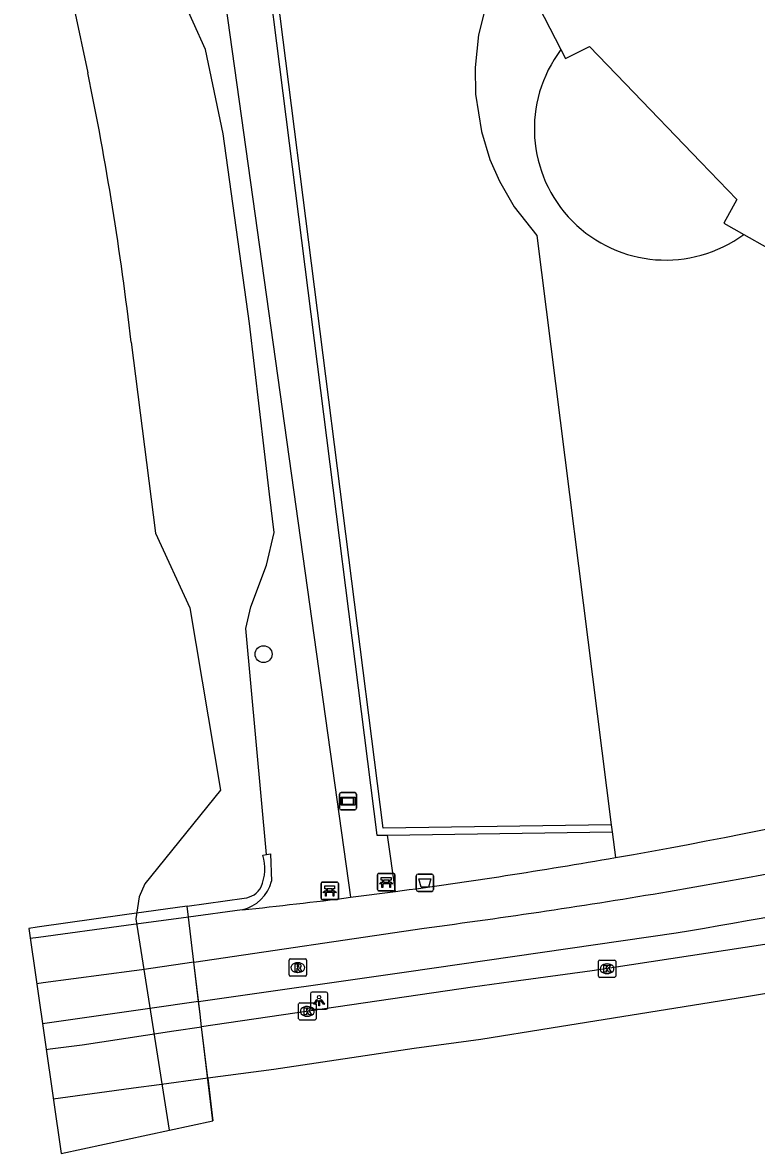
# Model space of a CAD drawing. Extents: x 159040 to 160094, y 381214 to 382518.
# Drawn here: x 159050.3 to 159092.6, y 381214.2 to 381279.5 of the extents above; entities that cross this region are included whole.
import ezdxf

# ---------------------------------------------------------------- set-up
doc = ezdxf.new("R2010")
doc.units = 0
for name, color, linetype in [('IMGEO_Afvalbak', 7, 'Continuous'), ('IMGEO_Bank', 7, 'Continuous'), ('IMGEO_Boom', 7, 'Continuous'), ('IMGEO_Damwand', 7, 'Continuous'), ('IMGEO_Dek', 7, 'Continuous'), ('IMGEO_Fietspad_gesloten', 7, 'Continuous'), ('IMGEO_Groenvoorziening', 7, 'Continuous'), ('IMGEO_Haag', 7, 'Continuous'), ('IMGEO_Kolk', 7, 'Continuous'), ('IMGEO_Lichtpunt', 7, 'Continuous'), ('IMGEO_Meer_plas_ven_vijver', 7, 'Continuous'), ('IMGEO_Muur', 7, 'Continuous'), ('IMGEO_Pand', 7, 'Continuous'), ('IMGEO_Rijbaan_regionaal_gesloten', 7, 'Continuous'), ('IMGEO_Rioolput', 7, 'Continuous'), ('IMGEO_Verkeerseiland_open', 7, 'Continuous'), ('IMGEO_Verklikker', 7, 'Continuous'), ('IMGEO_Voetpad_open', 7, 'Continuous'), ('IMGEO_Waterloop', 7, 'Continuous')]:
    doc.layers.add(name, color=color, linetype=linetype)

msp = doc.modelspace()

# ---------------------------------------------------------------- linework, layer by layer
at = {"layer": 'IMGEO_Afvalbak'}
for p, q in [((159073.01, 381229.417), (159073.01, 381230.217)), ((159073.01, 381230.217), (159073.01, 381229.417)), ((159073.11, 381230.317), (159073.9, 381230.317)), ((159073.9, 381230.317), (159073.11, 381230.317)), ((159074, 381230.217), (159074, 381229.417)), ((159074, 381229.417), (159074, 381230.217)), ((159073.9, 381229.317), (159073.11, 381229.317)), ((159073.11, 381229.317), (159073.9, 381229.317))]:
    msp.add_line(p, q, dxfattribs=at)
msp.add_lwpolyline([(159073.153, 381230.031), (159073.857, 381230.031), (159073.708, 381229.561), (159073.302, 381229.561), (159073.153, 381230.031)], dxfattribs=at)
for centre, start, end in [((159073.11, 381230.217), 90, 180), ((159073.11, 381230.217), 90, 180), ((159073.9, 381230.217), 0, 90), ((159073.9, 381230.217), 360, 90), ((159073.11, 381229.417), 180, 270), ((159073.11, 381229.417), 180, 270), ((159073.9, 381229.417), 270, 0), ((159073.9, 381229.417), 270, 0)]:
    msp.add_arc(centre, 0.1, start, end, dxfattribs=at)
at = {"layer": 'IMGEO_Bank'}
for p, q in [((159067.586, 381229.848), (159068.427, 381229.848)), ((159068.427, 381229.848), (159067.586, 381229.848)), ((159068.511, 381229.773), (159068.511, 381228.932)), ((159068.511, 381228.932), (159068.511, 381229.773)), ((159070.774, 381229.421), (159070.774, 381230.262)), ((159070.774, 381230.262), (159070.774, 381229.421)), ((159070.849, 381230.346), (159071.69, 381230.346)), ((159071.69, 381230.346), (159070.849, 381230.346)), ((159071.083, 381229.852), (159071.083, 381229.958)), ((159071.127, 381229.958), (159071.127, 381229.852)), ((159071.415, 381229.964), (159071.133, 381229.964)), ((159071.133, 381229.846), (159071.415, 381229.846)), ((159071.421, 381229.852), (159071.421, 381229.958)), ((159071.465, 381229.958), (159071.465, 381229.852)), ((159071.774, 381230.271), (159071.774, 381229.43)), ((159071.774, 381229.43), (159071.774, 381230.271)), ((159067.511, 381228.923), (159067.511, 381229.764)), ((159067.511, 381229.764), (159067.511, 381228.923)), ((159068.208, 381229.246), (159067.815, 381229.246)), ((159067.82, 381229.354), (159067.82, 381229.46)), ((159067.864, 381229.46), (159067.864, 381229.354)), ((159068.152, 381229.466), (159067.87, 381229.466)), ((159067.87, 381229.348), (159068.152, 381229.348)), ((159068.158, 381229.354), (159068.158, 381229.46)), ((159068.202, 381229.46), (159068.202, 381229.354)), ((159071.699, 381229.346), (159070.858, 381229.346)), ((159070.858, 381229.346), (159071.699, 381229.346)), ((159071.471, 381229.744), (159071.078, 381229.744)), ((159068.436, 381228.848), (159067.595, 381228.848)), ((159067.595, 381228.848), (159068.436, 381228.848))]:
    msp.add_line(p, q, dxfattribs=at)
for points in [[(159071.021, 381229.744), (159070.879, 381229.744), (159070.991, 381229.846), (159071.077, 381229.846)], [(159071.077, 381229.964), (159070.991, 381229.964), (159070.991, 381230.125), (159071.554, 381230.125), (159071.554, 381229.964), (159071.471, 381229.964)], [(159071.471, 381229.846), (159071.554, 381229.846), (159071.666, 381229.744), (159071.527, 381229.744)], [(159067.758, 381229.246), (159067.616, 381229.246), (159067.728, 381229.348), (159067.814, 381229.348)], [(159067.814, 381229.466), (159067.728, 381229.466), (159067.728, 381229.627), (159068.291, 381229.627), (159068.291, 381229.466), (159068.208, 381229.466)], [(159067.808, 381229.239), (159067.808, 381229.032), (159067.765, 381229.032), (159067.765, 381229.239)], [(159068.208, 381229.348), (159068.291, 381229.348), (159068.403, 381229.246), (159068.264, 381229.246)], [(159068.258, 381229.239), (159068.258, 381229.032), (159068.214, 381229.032), (159068.214, 381229.239)], [(159071.071, 381229.737), (159071.071, 381229.53), (159071.028, 381229.53), (159071.028, 381229.737)], [(159071.521, 381229.737), (159071.521, 381229.53), (159071.477, 381229.53), (159071.477, 381229.737)]]:
    msp.add_lwpolyline(points, dxfattribs=at)
for centre, radius, start, end in [((159067.589, 381229.77), 0.0779, 92.4484, 184.28452), ((159067.589, 381229.77), 0.0779, 92.4484, 184.28452), ((159068.433, 381229.77), 0.0779, 2.4484, 94.28452), ((159068.433, 381229.77), 0.0779, 2.4484, 94.28452), ((159070.852, 381230.268), 0.0779, 92.4484, 184.28452), ((159070.852, 381230.268), 0.0779, 92.4484, 184.28452), ((159071.076, 381229.957), 0.00671, 2.89567, 87.10433), ((159071.076, 381229.853), 0.00671, 272.89567, 357.10433), ((159071.133, 381229.957), 0.00671, 92.89567, 177.10433), ((159071.133, 381229.853), 0.00671, 182.89567, 267.10433), ((159071.415, 381229.957), 0.00671, 2.89567, 87.10433), ((159071.415, 381229.853), 0.00671, 272.89567, 357.10433), ((159071.472, 381229.957), 0.00671, 92.89567, 177.10433), ((159071.472, 381229.853), 0.00671, 182.89567, 267.10433), ((159071.696, 381230.268), 0.0779, 2.4484, 94.28452), ((159071.696, 381230.268), 0.0779, 2.4484, 94.28452), ((159067.758, 381229.239), 0.00671, 2.89567, 87.10433), ((159067.815, 381229.239), 0.00671, 92.89567, 177.10433), ((159067.813, 381229.459), 0.00671, 2.89567, 87.10433), ((159067.813, 381229.355), 0.00671, 272.89567, 357.10433), ((159067.87, 381229.459), 0.00671, 92.89567, 177.10433), ((159067.87, 381229.355), 0.00671, 182.89567, 267.10433), ((159068.152, 381229.459), 0.00671, 2.89567, 87.10433), ((159068.152, 381229.355), 0.00671, 272.89567, 357.10433), ((159068.209, 381229.459), 0.00671, 92.89567, 177.10433), ((159068.209, 381229.355), 0.00671, 182.89567, 267.10433), ((159068.207, 381229.239), 0.00671, 2.89567, 87.10433), ((159068.264, 381229.239), 0.00671, 92.89567, 177.10433), ((159070.852, 381229.424), 0.0779, 182.4484, 274.28452), ((159070.852, 381229.424), 0.0779, 182.4484, 274.28452), ((159071.021, 381229.737), 0.00671, 2.89567, 87.10433), ((159071.078, 381229.737), 0.00671, 92.89567, 177.10433), ((159071.47, 381229.737), 0.00671, 2.89567, 87.10433), ((159071.527, 381229.737), 0.00671, 92.89567, 177.10433), ((159071.696, 381229.424), 0.0779, 272.4484, 4.28452), ((159071.696, 381229.424), 0.0779, 272.4484, 4.28452), ((159067.589, 381228.926), 0.0779, 182.4484, 274.28452), ((159067.589, 381228.926), 0.0779, 182.4484, 274.28452), ((159068.433, 381228.926), 0.0779, 272.4484, 4.28452), ((159068.433, 381228.926), 0.0779, 272.4484, 4.28452)]:
    msp.add_arc(centre, radius, start, end, dxfattribs=at)
at = {"layer": 'IMGEO_Boom'}
msp.add_circle((159064.197, 381243.011), 0.489, dxfattribs=at)
at = {"layer": 'IMGEO_Damwand'}
msp.add_lwpolyline([(159061.702, 381235.157), (159057.348, 381229.757), (159057.02, 381228.997), (159056.815, 381227.724)], dxfattribs=at)
at = {"layer": 'IMGEO_Dek'}
msp.add_lwpolyline([(159050.643, 381227.172), (159052.501, 381214.188), (159061.265, 381216.06), (159060.614, 381221.491), (159060.527, 381222.222), (159060.167, 381225.223), (159059.855, 381227.827), (159059.779, 381228.465), (159056.159, 381227.953), (159051.129, 381227.241)], close=True, dxfattribs=at)
at = {"layer": 'IMGEO_Fietspad_gesloten'}
for points in [[(159087.567, 381229.309), (159092.132, 381230.115), (159100.417, 381231.66)], [(159060.167, 381225.223), (159073.459, 381227.196)], [(159060.44, 381222.949), (159072.442, 381224.667), (159088.013, 381226.927)], [(159060.167, 381225.223), (159057.17, 381224.778), (159056.726, 381224.719), (159051.467, 381224.027), (159051.1, 381223.979)], [(159060.44, 381222.949), (159060.167, 381225.223)], [(159060.44, 381222.949), (159057.636, 381222.548), (159051.432, 381221.66)]]:
    msp.add_lwpolyline(points, dxfattribs=at)
for centre, radius, start, end in [((159046.228, 381483.006), 259.465, 279.26735, 285.13723), ((159021.902, 381619.581), 395.758, 277.48537, 279.55074)]:
    msp.add_arc(centre, radius, start, end, dxfattribs=at)
at = {"layer": 'IMGEO_Groenvoorziening'}
for points in [[(159064.372, 381231.439), (159063.173, 381244.5), (159063.456, 381245.743), (159064.371, 381248.141), (159064.814, 381250.033), (159064.541, 381252.253), (159063.389, 381262.097), (159061.869, 381273.046), (159060.845, 381277.924), (159059.418, 381281.101), (159056.47, 381285.076), (159055.747, 381286.553), (159055.558, 381287.374), (159055.393, 381289.669), (159055.248, 381294.247), (159055.225, 381295.548)], [(159059.886, 381295.701), (159069.218, 381228.972)], [(159076.735, 381293.506), (159076.728, 381293.411), (159077.446, 381287.606), (159077.786, 381284.859), (159078.036, 381282.835), (159077.536, 381281.814), (159076.998, 381280.371), (159076.605, 381278.761), (159076.401, 381276.883), (159076.43, 381275.338), (159076.767, 381273.19), (159077.261, 381271.58), (159077.809, 381270.321), (159078.666, 381268.84), (159079.964, 381267.184), (159084.27, 381233.151)], [(159071.807, 381229.308), (159071.355, 381232.569)], [(159084.32, 381232.752), (159084.508, 381231.268)]]:
    msp.add_lwpolyline(points, dxfattribs=at)
at = {"layer": 'IMGEO_Haag'}
for points in [[(159084.27, 381233.151), (159071.09, 381232.965), (159063.171, 381295.487), (159063.957, 381323.133), (159077.281, 381323.321), (159078.788, 381323.092)], [(159062.871, 381299.017), (159062.77, 381295.468), (159070.738, 381232.56), (159071.355, 381232.569)], [(159084.27, 381233.151), (159084.32, 381232.752)], [(159071.355, 381232.569), (159084.32, 381232.752)]]:
    msp.add_lwpolyline(points, dxfattribs=at)
at = {"layer": 'IMGEO_Kolk'}
for p, q in [((159083.523, 381224.425), (159083.523, 381225.277)), ((159083.598, 381225.351), (159084.45, 381225.351)), ((159084.524, 381225.277), (159084.524, 381224.425)), ((159084.034, 381224.571), (159084.009, 381224.571)), ((159084.011, 381225.131), (159084.036, 381225.131)), ((159084.45, 381224.351), (159083.598, 381224.351)), ((159066.22, 381221.963), (159066.22, 381222.815)), ((159066.295, 381222.889), (159067.147, 381222.889)), ((159066.708, 381222.669), (159066.733, 381222.669)), ((159067.221, 381222.815), (159067.221, 381221.963)), ((159066.731, 381222.109), (159066.706, 381222.109)), ((159067.147, 381221.889), (159066.295, 381221.889))]:
    msp.add_line(p, q, dxfattribs=at)
for points in [[(159083.523, 381224.425), (159083.523, 381225.277)], [(159083.598, 381225.351), (159084.45, 381225.351)], [(159084.524, 381225.277), (159084.524, 381224.425)], [(159083.844, 381225.051), (159083.967, 381225.051), (159083.967, 381224.9), (159084.097, 381225.051), (159084.261, 381225.051), (159084.115, 381224.9), (159084.268, 381224.651), (159084.116, 381224.651), (159084.031, 381224.815), (159083.967, 381224.748), (159083.967, 381224.651), (159083.844, 381224.651), (159083.844, 381225.051)], [(159084.45, 381224.351), (159083.598, 381224.351)], [(159066.22, 381221.963), (159066.22, 381222.815)], [(159066.295, 381222.889), (159067.147, 381222.889)], [(159067.221, 381222.815), (159067.221, 381221.963)], [(159066.541, 381222.589), (159066.664, 381222.589), (159066.664, 381222.438), (159066.794, 381222.589), (159066.958, 381222.589), (159066.812, 381222.438), (159066.965, 381222.189), (159066.813, 381222.189), (159066.728, 381222.353), (159066.664, 381222.286), (159066.664, 381222.189), (159066.541, 381222.189), (159066.541, 381222.589)], [(159067.147, 381221.889), (159066.295, 381221.889)]]:
    msp.add_lwpolyline(points, dxfattribs=at)
for centre, start, end in [((159083.6, 381225.275), 91.55205, 178.44795), ((159083.6, 381225.275), 91.55205, 178.44795), ((159084.448, 381225.275), 1.55205, 88.44795), ((159084.448, 381225.275), 1.55205, 88.44795), ((159083.6, 381224.427), 181.55205, 268.44795), ((159083.6, 381224.427), 181.55205, 268.44795), ((159084.448, 381224.427), 271.55205, 358.44795), ((159084.448, 381224.427), 271.55205, 358.44795), ((159066.297, 381222.813), 91.55205, 178.44795), ((159066.297, 381222.813), 91.55205, 178.44795), ((159067.145, 381222.813), 1.55205, 88.44795), ((159067.145, 381222.813), 1.55205, 88.44795), ((159066.297, 381221.965), 181.55205, 268.44795), ((159066.297, 381221.965), 181.55205, 268.44795), ((159067.145, 381221.965), 271.55205, 358.44795), ((159067.145, 381221.965), 271.55205, 358.44795)]:
    msp.add_arc(centre, 0.0765, start, end, dxfattribs=at)
for centre, major_axis, ratio, start_param, end_param in [((159084.01, 381224.851), (-0.387, 0.002), 0.722429, 4.712389, 7.853982), ((159084.035, 381224.851), (-0.39, 0.002), 0.717154, 1.570796, 4.712389), ((159066.707, 381222.389), (-0.387, 0.002), 0.722429, 4.712389, 7.853982), ((159066.732, 381222.389), (-0.39, 0.002), 0.717154, 1.570796, 4.712389)]:
    msp.add_ellipse(centre, major_axis=major_axis, ratio=ratio, start_param=start_param, end_param=end_param, dxfattribs=at)
at = {"layer": 'IMGEO_Lichtpunt'}
for p, q in [((159066.901, 381223.407), (159066.901, 381222.6)), ((159066.901, 381223.407), (159066.901, 381222.6)), ((159067.803, 381223.502), (159066.995, 381223.502)), ((159067.803, 381223.502), (159066.995, 381223.502)), ((159067.897, 381222.6), (159067.897, 381223.407)), ((159067.897, 381222.6), (159067.897, 381223.407)), ((159066.995, 381222.506), (159067.803, 381222.506)), ((159066.995, 381222.506), (159067.803, 381222.506))]:
    msp.add_line(p, q, dxfattribs=at)
for points in [[(159067.275, 381223.071), (159067.314, 381223.043), (159067.126, 381222.781), (159067.088, 381222.808), (159067.275, 381223.071)], [(159067.377, 381223.023), (159067.424, 381223.023), (159067.424, 381222.701), (159067.377, 381222.701), (159067.377, 381223.023)], [(159067.487, 381223.043), (159067.525, 381223.07), (159067.712, 381222.808), (159067.673, 381222.78), (159067.487, 381223.043)]]:
    msp.add_lwpolyline(points, dxfattribs=at)
msp.add_circle((159067.4, 381223.205), 0.0994, dxfattribs=at)
for centre, start, end in [((159066.995, 381223.407), 90, 180), ((159066.995, 381223.407), 90, 180), ((159067.803, 381223.407), 0, 90), ((159067.803, 381223.407), 0, 90), ((159066.995, 381222.6), 180, 270), ((159066.995, 381222.6), 180, 270), ((159067.803, 381222.6), 270, 0), ((159067.803, 381222.6), 270, 360)]:
    msp.add_arc(centre, 0.0946, start, end, dxfattribs=at)
at = {"layer": 'IMGEO_Meer_plas_ven_vijver'}
msp.add_arc((159087.411, 381273.349), 7.583, 142.93502, 306.45491, dxfattribs=at)
at = {"layer": 'IMGEO_Muur'}
for points in [[(159064.157, 381231.403), (159064.372, 381231.439)], [(159064.372, 381231.439), (159064.602, 381231.477), (159064.658, 381229.902)], [(159059.855, 381227.827), (159059.779, 381228.465), (159063.079, 381228.932)], [(159059.855, 381227.827), (159056.266, 381227.341), (159051.191, 381226.654), (159050.726, 381226.591)], [(159062.961, 381228.247), (159059.855, 381227.827)]]:
    msp.add_lwpolyline(points, dxfattribs=at)
for centre, radius, start, end in [((159061.639, 381230.638), 2.631, 336.20152, 16.90747), ((159062.419, 381230.5), 2.317, 283.52309, 345.04117), ((159063.006, 381230.092), 1.162, 273.61601, 333.65479)]:
    msp.add_arc(centre, radius, start, end, dxfattribs=at)
at = {"layer": 'IMGEO_Pand'}
for points in [[(159078.377, 381293.619), (159079.045, 381293.665), (159079.526, 381290.787), (159078.44, 381290.597), (159078.942, 381287.89), (159079.543, 381284.655), (159078.157, 381284.137), (159081.36, 381277.919)], [(159081.36, 381277.919), (159081.63, 381277.396), (159083.009, 381278.105), (159085.073, 381275.958), (159089.44, 381271.417), (159091.519, 381269.254), (159090.757, 381267.903), (159091.916, 381267.25)], [(159091.916, 381267.25), (159097.392, 381264.164)]]:
    msp.add_lwpolyline(points, dxfattribs=at)
at = {"layer": 'IMGEO_Rijbaan_regionaal_gesloten'}
for points in [[(159139.33, 381236.294), (159135.396, 381234.522), (159127.5, 381231.732), (159119.935, 381229.356), (159115.911, 381228.093), (159108.145, 381226.18), (159101.01, 381224.719), (159092.08, 381223.22), (159080.802, 381221.413), (159076.732, 381220.761), (159072.892, 381220.245), (159064.793, 381219.04), (159060.97, 381218.523)], [(159095.403, 381226.603), (159083.157, 381224.726), (159078.488, 381224.085), (159077.376, 381223.938), (159076.264, 381223.794), (159060.614, 381221.491)], [(159051.642, 381220.192), (159051.867, 381220.22), (159053.728, 381220.447), (159057.377, 381221.006), (159059.007, 381221.255), (159060.614, 381221.491)], [(159060.97, 381218.523), (159060.614, 381221.491)], [(159060.97, 381218.523), (159057.885, 381218.106), (159056.979, 381217.984), (159052.053, 381217.318)], [(159060.97, 381218.523), (159061.265, 381216.06)]]:
    msp.add_lwpolyline(points, dxfattribs=at)
at = {"layer": 'IMGEO_Rioolput'}
for p, q in [((159065.665, 381224.488), (159065.665, 381225.34)), ((159065.74, 381225.414), (159066.592, 381225.414)), ((159066.666, 381225.34), (159066.666, 381224.488)), ((159066.176, 381224.634), (159066.151, 381224.634)), ((159066.153, 381225.194), (159066.178, 381225.194)), ((159066.592, 381224.414), (159065.74, 381224.414))]:
    msp.add_line(p, q, dxfattribs=at)
for points in [[(159065.665, 381224.488), (159065.665, 381225.34)], [(159065.74, 381225.414), (159066.592, 381225.414)], [(159066.666, 381225.34), (159066.666, 381224.488)], [(159066.254, 381225.112), (159066.002, 381225.114), (159066.002, 381224.714)], [(159066.002, 381224.714), (159066.126, 381224.714), (159066.126, 381224.876), (159066.137, 381224.876)], [(159066.18, 381225.033), (159066.126, 381225.033), (159066.126, 381224.952)], [(159066.126, 381224.952), (159066.178, 381224.952)], [(159066.184, 381224.847), (159066.255, 381224.714), (159066.395, 381224.714), (159066.33, 381224.84)], [(159066.592, 381224.414), (159065.74, 381224.414)]]:
    msp.add_lwpolyline(points, dxfattribs=at)
for centre, radius, start, end in [((159065.742, 381225.338), 0.0765, 91.55205, 178.44795), ((159065.742, 381225.338), 0.0765, 91.55205, 178.44795), ((159066.59, 381225.338), 0.0765, 1.55205, 88.44795), ((159066.59, 381225.338), 0.0765, 1.55205, 88.44795), ((159066.136, 381224.823), 0.0533, 26.02933, 88.69889), ((159066.162, 381225.141), 0.19, 274.7715, 282.96867), ((159066.186, 381224.937), 0.0964, 77.00612, 93.18647), ((159066.2, 381224.994), 0.0378, 276.66336, 79.67722), ((159066.253, 381225.002), 0.109, 350.36119, 89.41601), ((159066.251, 381225.002), 0.112, 277.58423, 350.98172), ((159066.235, 381224.787), 0.108, 29.51342, 73.79051), ((159065.742, 381224.49), 0.0765, 181.55205, 268.44795), ((159065.742, 381224.49), 0.0765, 181.55205, 268.44795), ((159066.59, 381224.49), 0.0765, 271.55205, 358.44795), ((159066.59, 381224.49), 0.0765, 271.55205, 358.44795)]:
    msp.add_arc(centre, radius, start, end, dxfattribs=at)
for centre, major_axis, ratio, start_param, end_param in [((159066.152, 381224.914), (-0.387, 0.002), 0.722429, 4.712389, 7.853982), ((159066.177, 381224.914), (-0.39, 0.002), 0.717154, 1.570796, 4.712389)]:
    msp.add_ellipse(centre, major_axis=major_axis, ratio=ratio, start_param=start_param, end_param=end_param, dxfattribs=at)
at = {"layer": 'IMGEO_Verkeerseiland_open'}
msp.add_lwpolyline([(159060.614, 381221.491), (159060.527, 381222.222), (159060.44, 381222.949)], dxfattribs=at)
at = {"layer": 'IMGEO_Verklikker'}
for p, q in [((159068.669, 381235.022), (159069.459, 381235.022)), ((159069.459, 381235.022), (159068.669, 381235.022)), ((159068.569, 381234.122), (159068.569, 381234.922)), ((159068.569, 381234.922), (159068.569, 381234.122)), ((159069.559, 381234.922), (159069.559, 381234.122)), ((159069.559, 381234.122), (159069.559, 381234.922)), ((159069.459, 381234.022), (159068.669, 381234.022)), ((159068.669, 381234.022), (159069.459, 381234.022))]:
    msp.add_line(p, q, dxfattribs=at)
for points in [[(159068.67, 381234.754), (159069.458, 381234.754), (159069.458, 381234.29), (159068.67, 381234.29), (159068.67, 381234.754)], [(159068.735, 381234.689), (159068.735, 381234.355), (159069.393, 381234.355), (159069.393, 381234.689), (159068.735, 381234.689)]]:
    msp.add_lwpolyline(points, dxfattribs=at)
for centre, start, end in [((159068.669, 381234.922), 90, 180), ((159068.669, 381234.922), 90, 180), ((159069.459, 381234.922), 0, 90), ((159069.459, 381234.922), 360, 90), ((159068.669, 381234.122), 180, 270), ((159068.669, 381234.122), 180, 270), ((159069.459, 381234.122), 270, 0), ((159069.459, 381234.122), 270, 0)]:
    msp.add_arc(centre, 0.1, start, end, dxfattribs=at)
at = {"layer": 'IMGEO_Voetpad_open'}
for points in [[(159069.218, 381228.972), (159071.807, 381229.308)], [(159060.167, 381225.223), (159059.855, 381227.827)]]:
    msp.add_lwpolyline(points, dxfattribs=at)
for centre, radius, start, end in [((159028.918, 381549.288), 322.843, 279.91517, 285.97337), ((159028.743, 381550.497), 324.063, 277.63644, 279.90876), ((159029.427, 381545.019), 318.542, 276.04291, 277.1759)]:
    msp.add_arc(centre, radius, start, end, dxfattribs=at)
at = {"layer": 'IMGEO_Waterloop'}
for points in [[(159050.61, 381327.415), (159050.515, 381326.395), (159050.283, 381323.67), (159050.292, 381316.862), (159051.051, 381300.002), (159051.07, 381293.955), (159051.681, 381287.684), (159054.049, 381276.569)], [(159056.55, 381261.02), (159057.952, 381250), (159059.936, 381245.691), (159061.702, 381235.157), (159057.348, 381229.757), (159057.02, 381228.997), (159056.815, 381227.724), (159058.75, 381215.523)]]:
    msp.add_lwpolyline(points, dxfattribs=at)
msp.add_arc((158879.153, 381240.462), 178.584, 6.61035, 11.66476, dxfattribs=at)

doc.saveas('drawing.dxf')
